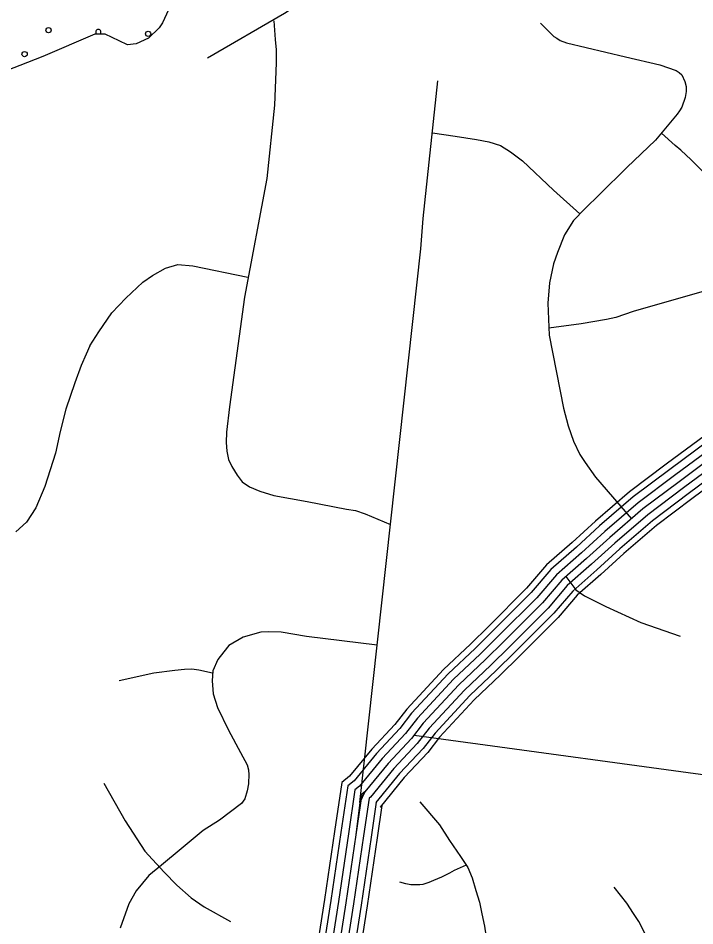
# Model space of a CAD drawing. Extents: x 1788175 to 1969470, y 584502 to 738744.
# Drawn here: x 1795825 to 1798565, y 693579 to 697252 of the extents above; entities that cross this region are included whole.
import ezdxf

# ---------------------------------------------------------------- set-up
doc = ezdxf.new("R2010")
doc.units = 0
for name, color, linetype in [('DESIGN - SCRATCH - User 1', 7, 'Continuous'), ('DESIGN - TRAFFIC CONTROL PERMANENT - Pavement Marking Text', 7, 'Continuous'), ('DESIGN - TRANSPORTATION - Edge of Traveled Way', 7, 'Continuous'), ('SURVEY - CONTOURS - Index with Text', 7, 'Continuous'), ('SURVEY - TRANSPORTATION - Roads', 7, 'Continuous')]:
    doc.layers.add(name, color=color, linetype=linetype)

msp = doc.modelspace()

# ---------------------------------------------------------------- linework, layer by layer
at = {"layer": 'DESIGN - SCRATCH - User 1'}
msp.add_lwpolyline([(1796433.7, 697285.8), (1796409.7, 697233.9), (1796395.6, 697213.9), (1796353.6, 697172), (1796303.6, 697148.1), (1796267.6, 697144.1), (1796233.6, 697160.2), (1796205.7, 697174.2), (1796177.7, 697188.2), (1796135.7, 697188.2), (1795925.6, 697096.6), (1795713.6, 697014.9)], dxfattribs=at)
at = {"layer": 'DESIGN - TRAFFIC CONTROL PERMANENT - Pavement Marking Text'}
for centre in [(1795948.3, 697203.9), (1796351.5, 697189), (1795851.2, 697106.8)]:
    msp.add_circle(centre, 10.6, dxfattribs=at)
msp.add_arc((1796149.9, 697196.5), 10.6, 308.8293, 231.0342, dxfattribs=at)
at = {"layer": 'DESIGN - TRANSPORTATION - Edge of Traveled Way'}
msp.add_lwpolyline([(1796433.7, 697285.8), (1796409.7, 697233.9), (1796395.6, 697213.9), (1796353.6, 697172), (1796303.6, 697148.1), (1796267.6, 697144.1), (1796233.6, 697160.2), (1796205.7, 697174.2), (1796177.7, 697188.2), (1796135.7, 697188.2), (1795925.6, 697096.6), (1795713.6, 697014.9)], dxfattribs=at)
at = {"layer": 'SURVEY - CONTOURS - Index with Text'}
for points in [[(1798659.6, 695602.8), (1798448.9, 695447), (1798300.2, 695335.3), (1798162.8, 695216.9), (1798068.4, 695130.9), (1797964.1, 695039.5), (1797884.2, 694945.6), (1797730.5, 694792.5), (1797657.3, 694719.6), (1797547.8, 694616.7), (1797399, 694456.1), (1797351, 694394.4), (1797257.1, 694294.1), (1797167.4, 694184.5), (1797135.9, 694159.2), (1797106.1, 693960.4), (1797065.9, 693685.7), (1796689.2, 691281.4)], [(1798674.8, 695582.1), (1798464.3, 695426.4), (1798316.3, 695315.3), (1798179.9, 695197.7), (1798085.6, 695111.8), (1797982.5, 695021.4), (1797903.1, 694928.1), (1797748.6, 694774.3), (1797675.2, 694701.1), (1797566.1, 694598.6), (1797418.6, 694439.4), (1797370.6, 694377.7), (1797276.4, 694277.1), (1797185.6, 694166.1), (1797159.8, 694145.4), (1797131.5, 693956.7), (1797091.3, 693681.8), (1796714.4, 691276)], [(1798693.2, 695557.1), (1798482.8, 695401.5), (1798335.7, 695291.1), (1798200.5, 695174.5), (1798106.2, 695088.6), (1798004.6, 694999.6), (1797925.8, 694907.1), (1797770.5, 694752.4), (1797696.7, 694678.8), (1797588.1, 694576.7), (1797442.2, 694419.3), (1797394.2, 694357.5), (1797299.8, 694256.7), (1797207.5, 694144), (1797188.7, 694128.9), (1797162.2, 693952.1), (1797122, 693677.2), (1796744.8, 691269.6)], [(1798711.5, 695532.2), (1798501.3, 695376.6), (1798355.2, 695267), (1798221, 695151.3), (1798126.9, 695065.5), (1798026.8, 694977.8), (1797948.6, 694886), (1797792.4, 694730.4), (1797718.3, 694656.6), (1797610.1, 694554.8), (1797465.9, 694399.2), (1797417.8, 694337.4), (1797323.1, 694236.2), (1797229.5, 694121.9), (1797217.5, 694112.3), (1797192.8, 693947.6), (1797152.6, 693672.5), (1796775.1, 691263.2)], [(1798711.5, 695532.2), (1798501.3, 695376.6), (1798355.2, 695267), (1798221, 695151.3), (1798126.9, 695065.5), (1798026.8, 694977.8), (1797948.6, 694886), (1797792.4, 694730.4), (1797718.3, 694656.6), (1797610.1, 694554.8), (1797465.9, 694399.2), (1797417.8, 694337.4), (1797323.1, 694236.2), (1797229.5, 694121.9), (1797209, 694077.8), (1797192.8, 693947.6), (1797152.6, 693672.5), (1796775.1, 691263.2)], [(1798729.9, 695507.2), (1798519.9, 695351.8), (1798374.6, 695242.8), (1798241.6, 695128.1), (1798147.6, 695042.4), (1798048.9, 694956), (1797971.4, 694864.9), (1797814.3, 694708.4), (1797739.8, 694634.3), (1797632.1, 694533), (1797489.5, 694379.1), (1797441.4, 694317.2), (1797346.4, 694215.8), (1797251.4, 694099.8), (1797246.4, 694095.7), (1797223.5, 693943), (1797183.3, 693667.9), (1796805.5, 691256.7)], [(1798748.3, 695482.2), (1798538.4, 695326.9), (1798394.1, 695218.6), (1798262.2, 695104.9), (1798168.2, 695019.3), (1798071, 694934.1), (1797994.2, 694843.9), (1797836.1, 694686.5), (1797761.4, 694612), (1797654.2, 694511.1), (1797513.2, 694359.1), (1797465, 694297.1), (1797369.8, 694195.4), (1797273.3, 694077.6), (1797275.3, 694079.2), (1797254.2, 693938.5), (1797213.9, 693663.3), (1796835.9, 691250.3)], [(1798762.9, 695462.3), (1798553.2, 695307.1), (1798409.6, 695199.4), (1798278.5, 695086.4), (1798184.7, 695000.9), (1798088.7, 694916.7), (1798012.3, 694827.1), (1797853.6, 694668.9), (1797778.6, 694594.3), (1797671.7, 694493.7), (1797532, 694343), (1797483.8, 694281), (1797388.4, 694179.1), (1797290.8, 694060), (1797298.3, 694066), (1797278.6, 693934.9), (1797238.4, 693659.6), (1796860.1, 691245.2)]]:
    msp.add_lwpolyline(points, dxfattribs=at)
at = {"layer": 'SURVEY - TRANSPORTATION - Roads'}
for points in [[(1798148.6, 698047.3), (1796962.2, 697309.5), (1796904.1, 697270.8), (1796592.4, 697090.9)], [(1796860.6, 697241.3), (1796865.4, 697166.6), (1796869.3, 697124.1), (1796869.3, 697072.1), (1796863.6, 696900.4), (1796832.8, 696603.4), (1796742, 696122.9), (1796680.3, 695679.2), (1796668.7, 695577), (1796666.8, 695534.5), (1796670.7, 695499.8), (1796676.5, 695467), (1796690, 695438.2), (1796711.4, 695403.5), (1796732.7, 695376.5), (1796761.7, 695355.4), (1796804.3, 695338.2), (1796860.5, 695320.9), (1796996, 695296.2), (1797154.8, 695265.8), (1797191.5, 695260.1), (1797230.3, 695246.7), (1797333, 695203.1)], [(1797940.5, 697231.6), (1797973, 697200), (1797995, 697178.7), (1798006.3, 697171.9), (1798020.1, 697162.6), (1798045.2, 697153.1), (1798284.2, 697095.4), (1798424.1, 697063.1), (1798490.2, 697041), (1798502.4, 697032.3), (1798512.3, 697023.2), (1798525.5, 696995.5), (1798529.9, 696975.3), (1798529.8, 696955.2), (1798525.7, 696931.6), (1798512.3, 696892.8), (1798503.8, 696877.3), (1798493.8, 696864.2), (1798406.6, 696758.2)], [(1797209, 694077.8), (1797423.5, 696024.3), (1797456.3, 696319.5), (1797465.9, 696441), (1797525.3, 696999.4)], [(1797502.8, 696787.9), (1797595.3, 696774.9), (1797680.7, 696760.9), (1797731.2, 696752.1), (1797777.8, 696737.4), (1797818.8, 696711.2), (1797867.6, 696675.4), (1797992.8, 696556.3), (1798099.4, 696461)], [(1798641.9, 696585.9), (1798549.9, 696678.6), (1798508.8, 696718.4), (1798485.3, 696737.2), (1798430.2, 696786.9)], [(1798406.6, 696758.2), (1798290.4, 696647.6), (1798181, 696540.1), (1798119.5, 696481.4), (1798074.1, 696433.1), (1798037, 696376.2), (1798008.8, 696304.7), (1797993.7, 696258.3), (1797977, 696181.2), (1797970, 696098.4), (1797975.2, 695969.6), (1798034.2, 695674.5), (1798051.8, 695602.6), (1798074.3, 695540.6), (1798100, 695487.2), (1798121.6, 695454.8), (1798163.1, 695394.9), (1798308.5, 695226.7)], [(1796369.2, 696210.4), (1796421.9, 696240.3), (1796472.2, 696254.9), (1796532.2, 696250.1), (1796754.6, 696204.6)], [(1798871.8, 696224.3), (1798315.4, 696065.4), (1798245.8, 696041.3), (1798207.2, 696033), (1798104.6, 696015.9), (1797974, 695997.7)], [(1796115.5, 695927), (1796151.9, 695982.8), (1796204.7, 696060), (1796261.6, 696119), (1796330.6, 696184), (1796369.2, 696210.4)], [(1796115.5, 695927), (1796100.3, 695893), (1796080, 695847.4), (1796054.9, 695776), (1796018.2, 695669.8), (1795995, 695579.1), (1795975.7, 695492.3), (1795954.1, 695424.1), (1795933.1, 695357.6), (1795896.4, 695270.3), (1795859.5, 695212.3), (1795815.1, 695173.7)], [(1798043.6, 694992.5), (1798083.9, 694939), (1798119, 694914.5), (1798204.7, 694871.7), (1798346.8, 694806.7), (1798506.3, 694751.5)], [(1797279.2, 694714.7), (1796992.4, 694750.4), (1796889.8, 694767.5), (1796837.5, 694769.3), (1796808.4, 694767.3), (1796736.8, 694747.9), (1796678.8, 694713), (1796657.5, 694687.9), (1796634.3, 694657), (1796613, 694610.6), (1796611.1, 694570.1), (1796615, 694518), (1796632.4, 694462.2), (1796677, 694371.6), (1796725.4, 694281.1), (1796752.5, 694231), (1796757.6, 694210), (1796759.4, 694189.9), (1796758.4, 694157.8), (1796758.4, 694153.9), (1796752.4, 694126), (1796742.7, 694093.6), (1796729.4, 694074.8), (1796684.9, 694039.9), (1796640.4, 694007), (1796574.6, 693964.5), (1796485.5, 693890.9), (1796406.2, 693825.2), (1796353.9, 693782.6), (1796303.6, 693720.8), (1796272.7, 693668.6), (1796237.9, 693570.2)], [(1796612.5, 694601.1), (1796556.3, 694614.4), (1796527.8, 694618.1), (1796498.8, 694616.1), (1796460, 694612.2), (1796374.9, 694602.3), (1796233.6, 694571.1)], [(1797428.7, 694351.4), (1798796.2, 694164.9)], [(1796171.8, 694156.3), (1796259, 694004.2), (1796338.4, 693880.9), (1796415.9, 693796.3), (1796468.2, 693744.3), (1796526.3, 693692.4), (1796578.6, 693655.9), (1796685.1, 693596.4)], [(1797452, 694081), (1797531.7, 693987.6), (1797572.2, 693924.9), (1797616.7, 693860.2), (1797646, 693815.4), (1797664.3, 693773.6), (1797678.7, 693721.7), (1797693, 693674.8), (1797703.3, 693627.8), (1797713.7, 693577.9), (1797722.9, 693514.7), (1797722.9, 693471.5), (1797721.8, 693425.9), (1797714.2, 693358.9), (1797697.8, 693281.8), (1797678.3, 693201.6), (1797655.9, 693127.4), (1797633.8, 693072.7), (1797596.8, 692994), (1797557, 692911.7)], [(1797639, 693824.1), (1797591.1, 693802.7), (1797571.4, 693792.3), (1797539, 693776.1), (1797507.4, 693763.1), (1797488.4, 693754.9), (1797464.5, 693746.7), (1797451.5, 693745.6), (1797433.8, 693745.1), (1797415.5, 693745.4), (1797395.4, 693749.2), (1797371.4, 693756)], [(1798391.5, 693475.9), (1798372.7, 693530.5), (1798339.1, 693597.3), (1798317.4, 693629.6), (1798289.9, 693671.4), (1798238.9, 693736)]]:
    msp.add_lwpolyline(points, dxfattribs=at)

doc.saveas('drawing.dxf')
